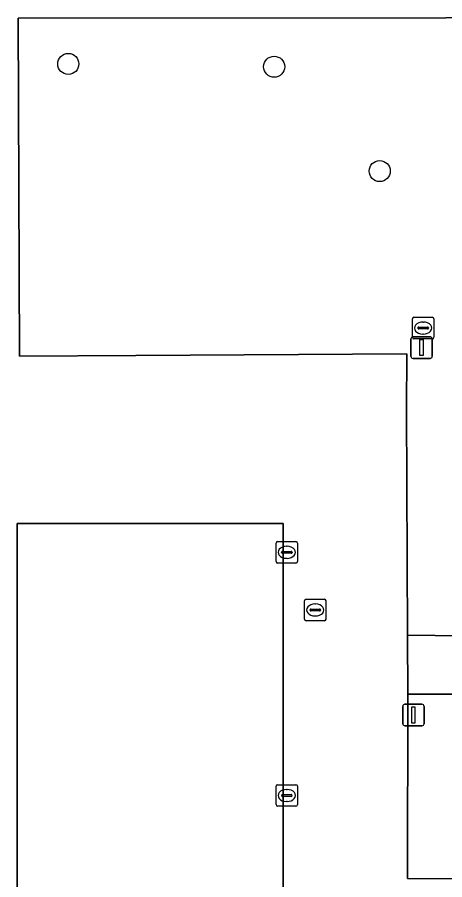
# Model space of a CAD drawing. Extents: x 161477 to 163040, y 383680 to 384871.
# Drawn here: x 162067.47 to 162087.32, y 384329.19 to 384369.28 of the extents above; entities that cross this region are included whole.
import ezdxf

# ---------------------------------------------------------------- set-up
doc = ezdxf.new("R2010")
doc.units = 0
for name, color, linetype in [('IMGEO_Boom', 7, 'Continuous'), ('IMGEO_Groenvoorziening', 7, 'Continuous'), ('IMGEO_Kolk', 7, 'Continuous'), ('IMGEO_Lichtmast', 7, 'Continuous'), ('IMGEO_Parkeervlak_open', 7, 'Continuous'), ('IMGEO_Rioolput', 7, 'Continuous'), ('IMGEO_Voetpad_open', 7, 'Continuous')]:
    doc.layers.add(name, color=color, linetype=linetype)

msp = doc.modelspace()

# ---------------------------------------------------------------- linework, layer by layer
at = {"layer": 'IMGEO_Boom'}
for centre in [(162069.84, 384367.11), (162079.4, 384366.98), (162084.3, 384362.13)]:
    msp.add_circle(centre, 0.489, dxfattribs=at)
at = {"layer": 'IMGEO_Groenvoorziening'}
for points in [[(162107.21, 384359.022), (162107.223, 384369.267), (162067.513, 384369.237), (162067.575, 384353.526), (162072.983, 384353.555), (162085.555, 384353.631), (162085.547, 384351.071), (162085.589, 384340.566), (162095.814, 384340.434), (162103.726, 384340.397), (162107.158, 384340.381), (162107.194, 384353.343)], [(162088.438, 384337.813), (162085.612, 384337.826), (162085.587, 384329.245), (162088.409, 384329.235), (162088.397, 384329.356)]]:
    msp.add_lwpolyline(points, close=True, dxfattribs=at)
at = {"layer": 'IMGEO_Kolk'}
for p, q in [((162079.486, 384343.985), (162079.486, 384344.837)), ((162079.561, 384344.911), (162080.413, 384344.911)), ((162079.974, 384344.691), (162079.999, 384344.691)), ((162080.487, 384344.837), (162080.487, 384343.985)), ((162079.745, 384344.405), (162079.745, 384344.417)), ((162080.183, 384344.368), (162079.785, 384344.368)), ((162079.788, 384344.454), (162080.186, 384344.454)), ((162080.229, 384344.417), (162080.229, 384344.405)), ((162080.413, 384343.911), (162079.561, 384343.911)), ((162079.997, 384344.131), (162079.972, 384344.131)), ((162079.486, 384332.683), (162079.486, 384333.535)), ((162079.561, 384333.609), (162080.413, 384333.609)), ((162079.974, 384333.389), (162079.999, 384333.389)), ((162080.487, 384333.535), (162080.487, 384332.683)), ((162079.745, 384333.103), (162079.745, 384333.115)), ((162080.183, 384333.066), (162079.785, 384333.066)), ((162079.788, 384333.152), (162080.186, 384333.152)), ((162080.229, 384333.115), (162080.229, 384333.103)), ((162080.413, 384332.609), (162079.561, 384332.609)), ((162079.997, 384332.829), (162079.972, 384332.829))]:
    msp.add_line(p, q, dxfattribs=at)
for points in [[(162079.486, 384343.985), (162079.486, 384344.837)], [(162079.561, 384344.911), (162080.413, 384344.911)], [(162080.487, 384344.837), (162080.487, 384343.985)], [(162080.413, 384343.911), (162079.561, 384343.911)], [(162079.486, 384332.683), (162079.486, 384333.535)], [(162079.561, 384333.609), (162080.413, 384333.609)], [(162080.487, 384333.535), (162080.487, 384332.683)], [(162080.413, 384332.609), (162079.561, 384332.609)]]:
    msp.add_lwpolyline(points, dxfattribs=at)
for centre, radius, start, end in [((162079.563, 384344.835), 0.0765, 91.552, 178.448), ((162079.563, 384344.835), 0.0765, 91.552, 178.448), ((162080.411, 384344.835), 0.0765, 1.552, 88.448), ((162080.411, 384344.835), 0.0765, 1.552, 88.448), ((162079.785, 384344.414), 0.0403, 85.8775, 175.7526), ((162079.782, 384344.404), 0.0366, 178.938, 274.7102), ((162080.186, 384344.411), 0.043, 264.8664, 352.4533), ((162080.19, 384344.416), 0.0386, 1.7309, 96.639), ((162079.563, 384343.987), 0.0765, 181.552, 268.448), ((162079.563, 384343.987), 0.0765, 181.552, 268.448), ((162080.411, 384343.987), 0.0765, 271.552, 358.448), ((162080.411, 384343.987), 0.0765, 271.552, 358.448), ((162079.563, 384333.533), 0.0765, 91.552, 178.448), ((162079.563, 384333.533), 0.0765, 91.552, 178.448), ((162080.411, 384333.533), 0.0765, 1.552, 88.448), ((162080.411, 384333.533), 0.0765, 1.552, 88.448), ((162079.785, 384333.112), 0.0403, 85.8775, 175.7526), ((162079.782, 384333.102), 0.0366, 178.938, 274.7102), ((162080.186, 384333.109), 0.043, 264.8664, 352.4533), ((162080.19, 384333.114), 0.0386, 1.7309, 96.639), ((162079.563, 384332.685), 0.0765, 181.552, 268.448), ((162079.563, 384332.685), 0.0765, 181.552, 268.448), ((162080.411, 384332.685), 0.0765, 271.552, 358.448), ((162080.411, 384332.685), 0.0765, 271.552, 358.448)]:
    msp.add_arc(centre, radius, start, end, dxfattribs=at)
for centre, major_axis, ratio, start_param, end_param in [((162079.973, 384344.411), (-0.387, 0.002), 0.722429, 4.712389, 7.853982), ((162079.998, 384344.411), (-0.39, 0.002), 0.717154, 1.570796, 4.712389), ((162079.973, 384333.109), (-0.387, 0.002), 0.722429, 4.712389, 7.853982), ((162079.998, 384333.109), (-0.39, 0.002), 0.717154, 1.570796, 4.712389)]:
    msp.add_ellipse(centre, major_axis=major_axis, ratio=ratio, start_param=start_param, end_param=end_param, dxfattribs=at)
at = {"layer": 'IMGEO_Lichtmast'}
for p, q in [((162085.748, 384353.526), (162085.748, 384354.326)), ((162085.748, 384354.326), (162085.748, 384353.526)), ((162085.848, 384354.426), (162086.638, 384354.426)), ((162086.638, 384354.426), (162085.848, 384354.426)), ((162086.738, 384354.326), (162086.738, 384353.526)), ((162086.738, 384353.526), (162086.738, 384354.326)), ((162086.638, 384353.426), (162085.848, 384353.426)), ((162085.848, 384353.426), (162086.638, 384353.426)), ((162085.368, 384336.447), (162085.368, 384337.247)), ((162085.368, 384337.247), (162085.368, 384336.447)), ((162085.468, 384337.347), (162086.258, 384337.347)), ((162086.258, 384337.347), (162085.468, 384337.347)), ((162086.358, 384337.247), (162086.358, 384336.447)), ((162086.358, 384336.447), (162086.358, 384337.247)), ((162086.258, 384336.347), (162085.468, 384336.347)), ((162085.468, 384336.347), (162086.258, 384336.347))]:
    msp.add_line(p, q, dxfattribs=at)
for points in [[(162086.168, 384354.301), (162086.318, 384354.301), (162086.318, 384353.551), (162086.168, 384353.551), (162086.168, 384354.301)], [(162085.788, 384337.222), (162085.938, 384337.222), (162085.938, 384336.472), (162085.788, 384336.472), (162085.788, 384337.222)]]:
    msp.add_lwpolyline(points, dxfattribs=at)
for centre, start, end in [((162085.848, 384354.326), 90, 180), ((162085.848, 384354.326), 90, 180), ((162086.638, 384354.326), 0, 90), ((162086.638, 384354.326), 360, 90), ((162085.848, 384353.526), 180, 270), ((162085.848, 384353.526), 180, 270), ((162086.638, 384353.526), 270, 0), ((162086.638, 384353.526), 270, 0), ((162085.468, 384337.247), 90, 180), ((162085.468, 384337.247), 90, 180), ((162086.258, 384337.247), 0, 90), ((162086.258, 384337.247), 360, 90), ((162085.468, 384336.447), 180, 270), ((162085.468, 384336.447), 180, 270), ((162086.258, 384336.447), 270, 0), ((162086.258, 384336.447), 270, 0)]:
    msp.add_arc(centre, 0.1, start, end, dxfattribs=at)
at = {"layer": 'IMGEO_Parkeervlak_open'}
msp.add_lwpolyline([(162079.813, 384307.761), (162079.813, 384345.744), (162067.471, 384345.744), (162067.471, 384307.761)], close=True, dxfattribs=at)
at = {"layer": 'IMGEO_Rioolput'}
for p, q in [((162085.816, 384354.408), (162085.816, 384355.26)), ((162085.891, 384355.334), (162086.743, 384355.334)), ((162086.304, 384355.114), (162086.329, 384355.114)), ((162086.817, 384355.26), (162086.817, 384354.408)), ((162086.075, 384354.828), (162086.075, 384354.84)), ((162086.513, 384354.791), (162086.115, 384354.791)), ((162086.118, 384354.877), (162086.516, 384354.877)), ((162086.559, 384354.84), (162086.559, 384354.828)), ((162086.743, 384354.334), (162085.891, 384354.334)), ((162086.327, 384354.554), (162086.302, 384354.554)), ((162080.88, 384342.231), (162081.732, 384342.231)), ((162080.805, 384341.305), (162080.805, 384342.157)), ((162081.107, 384341.774), (162081.505, 384341.774)), ((162081.293, 384342.011), (162081.318, 384342.011)), ((162081.806, 384342.157), (162081.806, 384341.305)), ((162081.064, 384341.725), (162081.064, 384341.737)), ((162081.502, 384341.688), (162081.104, 384341.688)), ((162081.316, 384341.451), (162081.291, 384341.451)), ((162081.548, 384341.737), (162081.548, 384341.725)), ((162081.732, 384341.231), (162080.88, 384341.231))]:
    msp.add_line(p, q, dxfattribs=at)
for points in [[(162085.816, 384354.408), (162085.816, 384355.26)], [(162085.891, 384355.334), (162086.743, 384355.334)], [(162086.817, 384355.26), (162086.817, 384354.408)], [(162086.743, 384354.334), (162085.891, 384354.334)], [(162080.88, 384342.231), (162081.732, 384342.231)], [(162080.805, 384341.305), (162080.805, 384342.157)], [(162081.806, 384342.157), (162081.806, 384341.305)], [(162081.732, 384341.231), (162080.88, 384341.231)]]:
    msp.add_lwpolyline(points, dxfattribs=at)
for centre, radius, start, end in [((162085.893, 384355.258), 0.0765, 91.552, 178.448), ((162085.893, 384355.258), 0.0765, 91.552, 178.448), ((162086.741, 384355.258), 0.0765, 1.552, 88.448), ((162086.741, 384355.258), 0.0765, 1.552, 88.448), ((162086.115, 384354.837), 0.0403, 85.8775, 175.7526), ((162086.112, 384354.827), 0.0366, 178.938, 274.7102), ((162086.516, 384354.834), 0.043, 264.8664, 352.4533), ((162086.52, 384354.839), 0.0386, 1.7309, 96.639), ((162085.893, 384354.41), 0.0765, 181.552, 268.448), ((162085.893, 384354.41), 0.0765, 181.552, 268.448), ((162086.741, 384354.41), 0.0765, 271.552, 358.448), ((162086.741, 384354.41), 0.0765, 271.552, 358.448), ((162080.882, 384342.155), 0.0765, 91.552, 178.448), ((162080.882, 384342.155), 0.0765, 91.552, 178.448), ((162081.73, 384342.155), 0.0765, 1.552, 88.448), ((162081.73, 384342.155), 0.0765, 1.552, 88.448), ((162081.104, 384341.734), 0.0403, 85.8775, 175.7526), ((162081.509, 384341.736), 0.0386, 1.7309, 96.639), ((162081.101, 384341.724), 0.0366, 178.938, 274.7102), ((162081.505, 384341.731), 0.043, 264.8664, 352.4533), ((162080.882, 384341.307), 0.0765, 181.552, 268.448), ((162080.882, 384341.307), 0.0765, 181.552, 268.448), ((162081.73, 384341.307), 0.0765, 271.552, 358.448), ((162081.73, 384341.307), 0.0765, 271.552, 358.448)]:
    msp.add_arc(centre, radius, start, end, dxfattribs=at)
for centre, major_axis, ratio, start_param, end_param in [((162086.303, 384354.834), (-0.387, 0.002), 0.722429, 4.712389, 7.853982), ((162086.328, 384354.834), (-0.39, 0.002), 0.717154, 1.570796, 4.712389), ((162081.292, 384341.731), (-0.387, 0.002), 0.722429, 4.712389, 7.853982), ((162081.317, 384341.731), (-0.39, 0.002), 0.717154, 1.570796, 4.712389)]:
    msp.add_ellipse(centre, major_axis=major_axis, ratio=ratio, start_param=start_param, end_param=end_param, dxfattribs=at)
at = {"layer": 'IMGEO_Voetpad_open'}
msp.add_lwpolyline([(162088.385, 384324.382), (162088.442, 384324.381), (162088.407, 384329.147), (162088.409, 384329.235), (162085.587, 384329.245), (162085.612, 384337.826), (162085.589, 384340.566), (162085.547, 384351.071), (162085.555, 384353.631), (162072.983, 384353.555), (162067.575, 384353.526), (162067.513, 384369.237), (162107.223, 384369.267), (162108.527, 384369.279), (162110.13, 384369.222), (162111.398, 384369.223), (162121.082, 384369.243), (162122.291, 384369.238), (162134.938, 384369.262)], dxfattribs=at)
for points in [[(162067.471, 384345.744), (162079.813, 384345.744), (162079.813, 384307.761), (162067.471, 384307.761)], [(162116.677, 384340.794), (162111.577, 384340.814), (162111.57, 384340.381), (162107.158, 384340.381), (162103.726, 384340.397), (162095.814, 384340.434), (162085.589, 384340.566), (162085.612, 384337.826), (162088.438, 384337.813), (162095.569, 384337.778), (162095.575, 384337.737), (162103.726, 384337.707), (162116.681, 384337.659)]]:
    msp.add_lwpolyline(points, close=True, dxfattribs=at)

doc.saveas('drawing.dxf')
